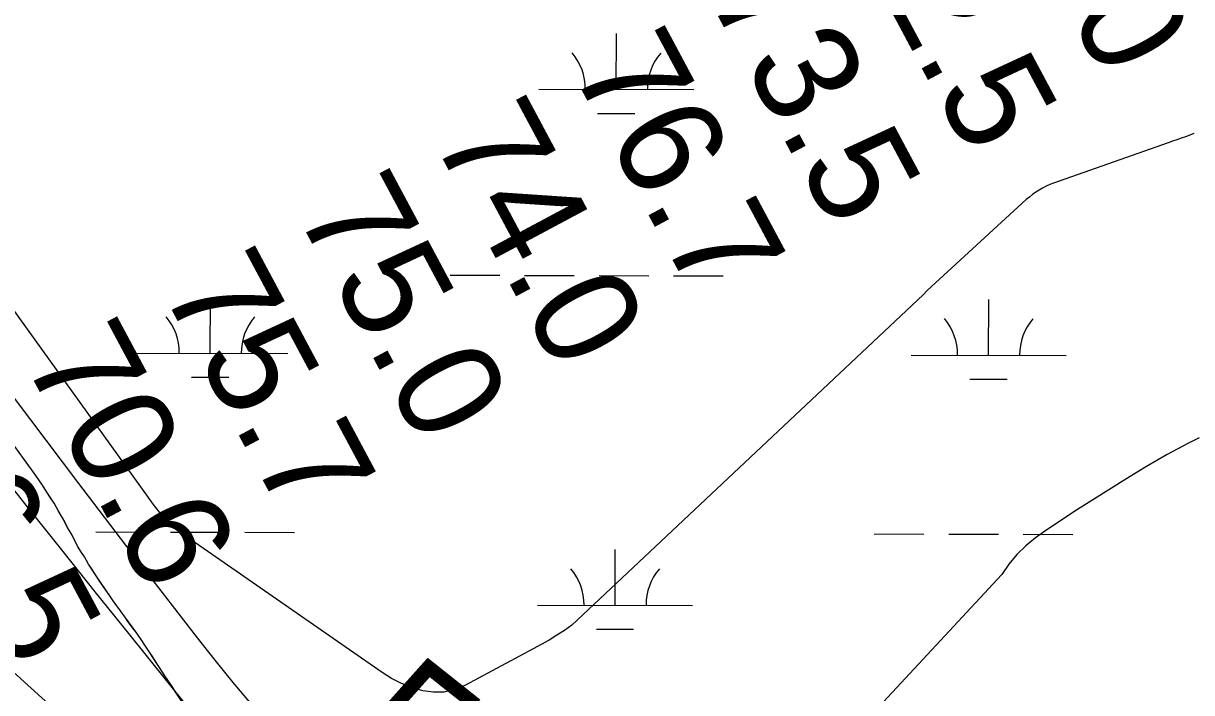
# Model space of a CAD drawing. Extents: x 3172297 to 3210190, y 958463 to 983887.
# Drawn here: x 3198204 to 3198958, y 979066 to 979497 of the extents above; entities that cross this region are included whole.
import ezdxf

# ---------------------------------------------------------------- set-up
doc = ezdxf.new("R2010")
doc.units = 0
for name, color, linetype in [('V-RIVR-RANG', 7, 'Continuous'), ('V-SITE-VEGE', 7, 'Continuous'), ('V-TOPO-MAJR', 7, 'Continuous'), ('V-TOPO-MAJR-IDEN', 7, 'Continuous'), ('V-TOPO-MINR', 7, 'Continuous'), ('V-WETL-SWMP', 7, 'Continuous')]:
    doc.layers.add(name, color=color, linetype=linetype)

msp = doc.modelspace()

# ---------------------------------------------------------------- linework, layer by layer
at = {"layer": 'V-SITE-VEGE'}
for p, q in [((3198204.19, 979216.79), (3198198.59, 979224.55)), ((3198209.43, 979209.75), (3198204.19, 979216.79)), ((3198212.57, 979205.06), (3198209.43, 979209.75)), ((3198216.59, 979199.47), (3198212.57, 979205.06)), ((3198219.38, 979194.96), (3198216.59, 979199.47)), ((3198224.09, 979187.93), (3198219.38, 979194.96)), ((3198226.7, 979183.25), (3198224.09, 979187.93)), ((3198229.48, 979178.56), (3198226.7, 979183.25)), ((3198232.6, 979172.27), (3198229.48, 979178.56)), ((3198235.56, 979167.22), (3198232.6, 979172.27)), ((3198239.19, 979160.21), (3198235.56, 979167.22)), ((3198241.63, 979156.24), (3198239.19, 979160.21)), ((3198243.55, 979153.36), (3198241.63, 979156.24)), ((3198246.16, 979148.67), (3198243.55, 979153.36)), ((3198251.04, 979141.1), (3198246.16, 979148.67)), ((3198260.29, 979127.57), (3198251.04, 979141.1)), ((3198262.04, 979124.87), (3198260.29, 979127.57)), ((3198266.76, 979118.55), (3198262.04, 979124.87)), ((3198269.55, 979114.58), (3198266.76, 979118.55)), ((3198277.25, 979104.11), (3198269.55, 979114.58)), ((3198280.57, 979099.42), (3198277.25, 979104.11)), ((3198282.48, 979096.35), (3198280.57, 979099.42)), ((3198285.62, 979091.84), (3198282.48, 979096.35)), ((3198290.16, 979084.63), (3198285.62, 979091.84)), ((3198292.08, 979081.93), (3198290.16, 979084.63)), ((3198295.39, 979076.7), (3198292.08, 979081.93)), ((3198313, 979049.83), (3198295.39, 979076.7))]:
    msp.add_line(p, q, dxfattribs=at)
at = {"layer": 'V-TOPO-MAJR'}
for points in [[(3198351.31, 979058.4), (3198339.46, 979072.4), (3198327.9, 979086.64), (3198316.53, 979101.04), (3198280.6, 979147.53), (3198270.25, 979160.97), (3198259.93, 979174.42), (3198249.66, 979187.91), (3198239.41, 979201.42), (3198117.86, 979362.23)], [(3198962.48, 979230.07), (3198955.49, 979226.7), (3198948.62, 979223.1), (3198941.82, 979219.36), (3198935.11, 979215.46), (3198928.42, 979211.51), (3198921.79, 979207.47), (3198915.19, 979203.39), (3198884.06, 979183.86), (3198877.17, 979179.44), (3198870.33, 979174.94), (3198863.58, 979170.31), (3198856.89, 979165.59), (3198850.61, 979160.47), (3198844.81, 979154.91), (3198839.72, 979148.69), (3198835.1, 979142.03), (3198710.77, 979008.08)]]:
    msp.add_lwpolyline(points, dxfattribs=at)
at = {"layer": 'V-TOPO-MINR'}
for points in [[(3198959.07, 979426.33), (3198956.31, 979425.33), (3198953.54, 979424.35), (3198950.77, 979423.38), (3198947.99, 979422.41), (3198945.22, 979421.44), (3198942.45, 979420.47), (3198868.43, 979394.41), (3198866.02, 979393.47), (3198863.67, 979392.43), (3198861.4, 979391.24), (3198859.17, 979389.95), (3198857.02, 979388.52), (3198854.92, 979387.02), (3198852.91, 979385.41), (3198850.96, 979383.73), (3198786.94, 979325.18), (3198784.51, 979322.38), (3198557.79, 979109.31), (3198553.1, 979105.87), (3198548.17, 979102.72), (3198543.18, 979099.66), (3198538.11, 979096.74), (3198532.99, 979093.91), (3198488.92, 979070.37), (3198482.35, 979067.75), (3198475.65, 979066.14), (3198468.76, 979066.04), (3198461.75, 979066.94), (3198454.8, 979069.05), (3198448.06, 979071.65), (3198441.65, 979074.97), (3198435.47, 979078.78), (3198302.17, 979171.41), (3198299.5, 979173.49), (3198297.08, 979175.83), (3198295.94, 979177.09), (3198293.77, 979179.68), (3198292.73, 979181.01), (3198288.81, 979186.2), (3198286.81, 979188.87), (3198284.85, 979191.56), (3197991.33, 979600.05)], [(3198334.29, 979026.55), (3198272.16, 979103.88), (3198250.55, 979130.82), (3198228.97, 979157.77), (3198207.43, 979184.77), (3198185.92, 979211.78)], [(3198383.68, 978910.38), (3198105.65, 979162.33)]]:
    msp.add_lwpolyline(points, dxfattribs=at)
at = {"layer": 'V-WETL-SWMP'}
for p, q in [((3198586.56, 979454.8), (3198586.65, 979490.8)), ((3198536.56, 979454.92), (3198636.56, 979454.68)), ((3198574.52, 979439.4), (3198598.52, 979439.34)), ((3198479.42, 979334.99), (3198511.42, 979334.92)), ((3198527.42, 979334.88), (3198559.42, 979334.8)), ((3198575.42, 979334.76), (3198607.42, 979334.68)), ((3198623.42, 979334.64), (3198655.42, 979334.56)), ((3198324.71, 979284.64), (3198324.79, 979320.64)), ((3198826.61, 979283.39), (3198826.7, 979319.39)), ((3198274.71, 979284.76), (3198374.71, 979284.51)), ((3198776.61, 979283.52), (3198876.61, 979283.27)), ((3198312.67, 979269.23), (3198336.67, 979269.17)), ((3198814.57, 979267.99), (3198838.57, 979267.93)), ((3198207.16, 979212.82), (3198204.19, 979216.79)), ((3198209.43, 979209.75), (3198207.16, 979212.82)), ((3198212.57, 979205.06), (3198209.43, 979209.75)), ((3198214.5, 979202.35), (3198212.57, 979205.06)), ((3198216.59, 979199.47), (3198214.5, 979202.35)), ((3198219.38, 979194.96), (3198216.59, 979199.47)), ((3198221.3, 979192.08), (3198219.38, 979194.96)), ((3198224.09, 979187.93), (3198221.3, 979192.08)), ((3198226.7, 979183.25), (3198224.09, 979187.93)), ((3198229.48, 979178.56), (3198226.7, 979183.25)), ((3198230.87, 979175.86), (3198229.48, 979178.56)), ((3198232.6, 979172.27), (3198230.87, 979175.86)), ((3198235.55, 979167.22), (3198232.6, 979172.27)), ((3198237.64, 979163.27), (3198235.55, 979167.22)), ((3198251.01, 979169.39), (3198283.01, 979169.31)), ((3198299.01, 979169.27), (3198331.01, 979169.19)), ((3198347.01, 979169.15), (3198379.01, 979169.07)), ((3198752.92, 979168.14), (3198784.92, 979168.06)), ((3198800.92, 979168.03), (3198832.92, 979167.95)), ((3198848.92, 979167.91), (3198880.92, 979167.83)), ((3198239.2, 979160.21), (3198237.64, 979163.27)), ((3198241.63, 979156.24), (3198239.2, 979160.21)), ((3198243.55, 979153.36), (3198241.63, 979156.24)), ((3198246.16, 979148.68), (3198243.55, 979153.36)), ((3198585.74, 979122.13), (3198585.83, 979158.13)), ((3198248.08, 979145.79), (3198246.16, 979148.68)), ((3198251.04, 979141.1), (3198248.08, 979145.79)), ((3198253.13, 979138.04), (3198251.04, 979141.1)), ((3198257.32, 979131.9), (3198253.13, 979138.04)), ((3198260.29, 979127.57), (3198257.32, 979131.9)), ((3198262.04, 979124.87), (3198260.29, 979127.57)), ((3198264.83, 979121.08), (3198262.04, 979124.87)), ((3198266.76, 979118.55), (3198264.83, 979121.08)), ((3198535.74, 979122.25), (3198635.74, 979122)), ((3198269.55, 979114.58), (3198266.76, 979118.55)), ((3198271.65, 979111.69), (3198269.55, 979114.58)), ((3198274.97, 979107.18), (3198271.65, 979111.69)), ((3198277.25, 979104.11), (3198274.97, 979107.18)), ((3198573.7, 979106.73), (3198597.7, 979106.67)), ((3198280.57, 979099.42), (3198277.25, 979104.11)), ((3198282.48, 979096.35), (3198280.57, 979099.42)), ((3198285.63, 979091.84), (3198282.48, 979096.35)), ((3198287.37, 979088.96), (3198285.63, 979091.84)), ((3198290.16, 979084.63), (3198287.37, 979088.96)), ((3198292.08, 979081.93), (3198290.16, 979084.63)), ((3198295.39, 979076.7), (3198292.08, 979081.93)), ((3198299.23, 979070.93), (3198295.39, 979076.7)), ((3198302.89, 979065.34), (3198299.23, 979070.93))]:
    msp.add_line(p, q, dxfattribs=at)
for centre, start, end in [((3198531.32, 979455.41), 359.0865, 40.63016), ((3198641.81, 979455.14), 139.0865, 180.63016), ((3198269.46, 979285.25), 359.0865, 40.63016), ((3198379.95, 979284.97), 139.0865, 180.63016), ((3198771.37, 979284.01), 359.0865, 40.63016), ((3198881.86, 979283.73), 139.0865, 180.63016), ((3198530.5, 979122.74), 359.0865, 40.63016), ((3198640.98, 979122.47), 139.0865, 180.63016)]:
    msp.add_arc(centre, 35.25, start, end, dxfattribs=at)

# ---------------------------------------------------------------- texts
at = {"layer": 'V-RIVR-RANG'}
for s, p in [('73.0', (3198819.35, 979613.45)), ('72.5', (3198732.65, 979563.53)), ('73.5', (3198644.58, 979516.16)), ('76.7', (3198556.51, 979468.79)), ('74.0', (3198467.07, 979423.98)), ('75.0', (3198379, 979376.61)), ('75.7', (3198292.3, 979326.69)), ('70.6', (3198203.36, 979280.95)), ('56.5', (3198116.16, 979231.95))]:
    msp.add_text(s, height=67, rotation=298.12833, dxfattribs=at).set_placement(p)
at = {"layer": 'V-TOPO-MAJR-IDEN'}
msp.add_text('50', height=83, rotation=321.51615, dxfattribs=at).set_placement((3198406.02, 979029.05))

doc.saveas('drawing.dxf')
